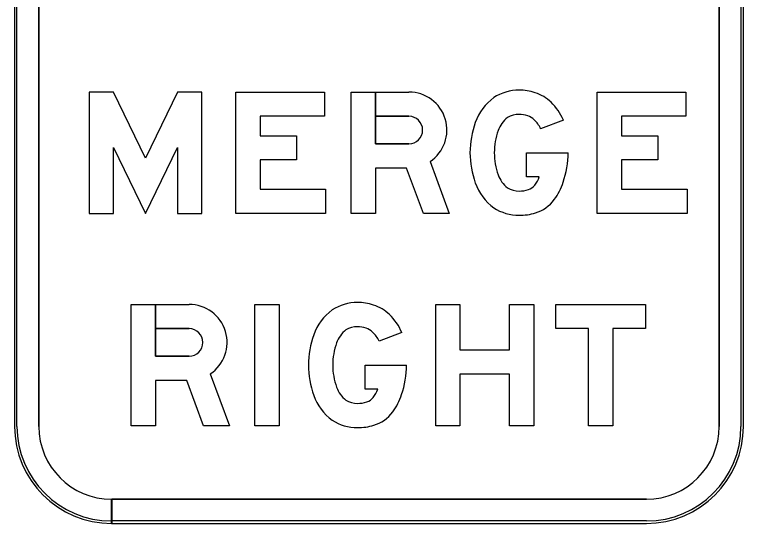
# Model space of a CAD drawing. Extents: x 1806251 to 1809821, y 414895 to 422886.
# Drawn here: x 1809677.295 to 1809677.896, y 415291.901 to 415292.32 of the extents above; entities that cross this region are included whole.
import ezdxf

# ---------------------------------------------------------------- set-up
doc = ezdxf.new("R2010")
doc.units = 0
for name, color, linetype in [('GSBWFILL', 7, 'Continuous'), ('GSCOLORFILL', 7, 'Continuous'), ('GSOUTLINE', 7, 'Continuous')]:
    doc.layers.add(name, color=color, linetype=linetype)

msp = doc.modelspace()

# ---------------------------------------------------------------- linework, layer by layer
at = {"layer": 'GSBWFILL'}
for p, q in [((1809677.29459, 415292.78057), (1809677.29459, 415291.98057)), ((1809677.31459, 415291.98057), (1809677.31459, 415292.78057)), ((1809677.87559, 415292.78057), (1809677.87559, 415291.98057)), ((1809677.89559, 415291.98057), (1809677.89559, 415292.78057)), ((1809677.37459, 415291.90057), (1809677.37459, 415291.92057)), ((1809677.81559, 415291.92057), (1809677.37479, 415291.92057)), ((1809677.37479, 415291.92057), (1809677.37479, 415291.90057)), ((1809677.37479, 415291.90057), (1809677.81559, 415291.90057))]:
    msp.add_line(p, q, dxfattribs=at)
for points in [[(1809677.42907, 415292.21043), (1809677.42907, 415292.15607), (1809677.44907, 415292.15607), (1809677.44907, 415292.25607), (1809677.42907, 415292.25607), (1809677.40257, 415292.20171), (1809677.37607, 415292.25607), (1809677.35607, 415292.25607), (1809677.35607, 415292.15607), (1809677.37607, 415292.15607), (1809677.37607, 415292.21043), (1809677.40257, 415292.15607)], [(1809677.55007, 415292.25607), (1809677.55007, 415292.23607), (1809677.49707, 415292.23607), (1809677.49707, 415292.22007), (1809677.52707, 415292.22007), (1809677.52707, 415292.20007), (1809677.49707, 415292.20007), (1809677.49707, 415292.17607), (1809677.55107, 415292.17607), (1809677.55107, 415292.15607), (1809677.47707, 415292.15607), (1809677.47707, 415292.25607)], [(1809677.84807, 415292.25607), (1809677.84807, 415292.23607), (1809677.79507, 415292.23607), (1809677.79507, 415292.22007), (1809677.82507, 415292.22007), (1809677.82507, 415292.20007), (1809677.79507, 415292.20007), (1809677.79507, 415292.17607), (1809677.84907, 415292.17607), (1809677.84907, 415292.15607), (1809677.77507, 415292.15607), (1809677.77507, 415292.25607)], [(1809677.49283, 415292.08107), (1809677.51283, 415292.08107), (1809677.51283, 415291.98107), (1809677.49283, 415291.98107)], [(1809677.72283, 415291.98107), (1809677.70283, 415291.98107), (1809677.70283, 415292.02349), (1809677.66183, 415292.02349), (1809677.66183, 415291.98107), (1809677.64183, 415291.98107), (1809677.64183, 415292.08107), (1809677.66183, 415292.08107), (1809677.66183, 415292.04349), (1809677.70283, 415292.04349), (1809677.70283, 415292.08107), (1809677.72283, 415292.08107)], [(1809677.78783, 415291.98107), (1809677.76783, 415291.98107), (1809677.76783, 415292.06107), (1809677.74083, 415292.06107), (1809677.74083, 415292.08107), (1809677.81483, 415292.08107), (1809677.81483, 415292.06107), (1809677.78783, 415292.06107)]]:
    msp.add_lwpolyline(points, close=True, dxfattribs=at)
for points in [[(1809677.6372, 415292.19874), (1809677.65307, 415292.15607), (1809677.63173, 415292.15607), (1809677.61783, 415292.19345), (1809677.59207, 415292.19345), (1809677.59207, 415292.15607), (1809677.57207, 415292.15607), (1809677.57207, 415292.25607), (1809677.59207, 415292.25607), (1809677.59207, 415292.21345)], [(1809677.61979, 415292.23607), (1809677.59207, 415292.23607), (1809677.59207, 415292.25607), (1809677.61979, 415292.25607)], [(1809677.7471, 415292.2329), (1809677.72839, 415292.22578)], [(1809677.59207, 415292.21345), (1809677.61979, 415292.21345)], [(1809677.72726, 415292.18607), (1809677.71685, 415292.18607), (1809677.71685, 415292.20607), (1809677.75107, 415292.20607)], [(1809677.45596, 415292.02374), (1809677.47183, 415291.98107), (1809677.45049, 415291.98107), (1809677.43659, 415292.01845), (1809677.41083, 415292.01845), (1809677.41083, 415291.98107), (1809677.39083, 415291.98107), (1809677.39083, 415292.08107), (1809677.41083, 415292.08107), (1809677.41083, 415292.03845)], [(1809677.43855, 415292.06107), (1809677.41084, 415292.06107), (1809677.41084, 415292.08107), (1809677.43855, 415292.08107)], [(1809677.61386, 415292.0579), (1809677.59515, 415292.05078)], [(1809677.41083, 415292.03845), (1809677.43855, 415292.03845)], [(1809677.59402, 415292.01107), (1809677.58362, 415292.01107), (1809677.58362, 415292.03107), (1809677.61783, 415292.03107)]]:
    msp.add_lwpolyline(points, dxfattribs=at)
for centre, radius, start, end in [((1809677.71056, 415292.21935), 0.0383, 89.98627, 122.95453), ((1809677.71057, 415292.21466), 0.04298, 71.94855, 90), ((1809677.61979, 415292.22476), 0.03131, 303.78362, 90), ((1809677.71554, 415292.2164), 0.04356, 126.34437, 160.35909), ((1809677.71335, 415292.2232), 0.034, 45.98452, 71.94855), ((1809677.7059, 415292.21549), 0.04473, 22.91332, 45.98452), ((1809677.61979, 415292.22476), 0.01131, 270, 90), ((1809677.71554, 415292.2164), 0.02356, 127.82884, 160.35909), ((1809677.71056, 415292.21934), 0.01831, 89.97877, 121.15072), ((1809677.71057, 415292.21466), 0.02298, 71.94855, 90), ((1809677.71335, 415292.2232), 0.014, 45.98452, 71.94855), ((1809677.7059, 415292.21549), 0.02473, 24.58025, 45.98452), ((1809677.74911, 415292.20488), 0.07905, 160.67639, 179.13666), ((1809677.74465, 415292.20605), 0.05446, 160.40012, 179.9827), ((1809677.74911, 415292.20726), 0.07905, 180.86334, 199.32361), ((1809677.74464, 415292.2061), 0.05445, 180.03239, 199.61497), ((1809677.67789, 415292.20607), 0.07318, 340.60547, 360), ((1809677.71552, 415292.19574), 0.02354, 199.65565, 232.1859), ((1809677.7018, 415292.19561), 0.02719, 323.28216, 339.46031), ((1809677.71554, 415292.19575), 0.04356, 199.64091, 233.65563), ((1809677.71531, 415292.18554), 0.01034, 286.83804, 323.28216), ((1809677.7018, 415292.19561), 0.04719, 323.28216, 342.94659), ((1809677.71056, 415292.1928), 0.0183, 238.84178, 270.01373), ((1809677.71057, 415292.20122), 0.02672, 269.99487, 286.83291), ((1809677.71531, 415292.18554), 0.03034, 286.83804, 323.28216), ((1809677.71056, 415292.1928), 0.0383, 237.04547, 270.01373), ((1809677.71057, 415292.2012), 0.0467, 270, 286.83804), ((1809677.37459, 415291.98057), 0.08, 180, 270), ((1809677.37459, 415291.98057), 0.06, 180, 270), ((1809677.81559, 415291.98057), 0.08, 270, 0), ((1809677.81559, 415291.98057), 0.06, 270, 0)]:
    msp.add_arc(centre, radius, start, end, dxfattribs=at)
for centre, major_axis, start_param, end_param in [((1809677.57732, 415292.04435), (0, 0.0383), 6.282946, 6.85835), ((1809677.57733, 415292.03966), (0, 0.04298), 5.968128, 6.283185), ((1809677.43855, 415292.04976), (0, 0.03131), 3.731228, 6.283185), ((1809677.5823, 415292.0414), (0, 0.04356), 0.634329, 1.227998), ((1809677.58011, 415292.0482), (0, 0.034), 5.51497, 5.968128), ((1809677.57266, 415292.04049), (0, 0.04473), 5.112302, 5.51497), ((1809677.43855, 415292.04976), (0, 0.01131), 3.141593, 6.283185), ((1809677.5823, 415292.0414), (0, 0.02356), 0.660238, 1.227998), ((1809677.57732, 415292.04434), (0, 0.01831), 6.282815, 6.826868), ((1809677.57733, 415292.03966), (0, 0.02298), 5.968128, 6.283185), ((1809677.58011, 415292.0482), (0, 0.014), 5.51497, 5.968128), ((1809677.57266, 415292.04049), (0, 0.02473), 5.141395, 5.51497), ((1809677.61587, 415292.02988), (0, 0.07905), 1.233536, 1.555728), ((1809677.61142, 415292.03105), (0, 0.05446), 1.228714, 1.570494), ((1809677.61587, 415292.03226), (0, 0.07905), 1.585865, 1.908057), ((1809677.6114, 415292.0311), (0, 0.05445), 1.571362, 1.913142), ((1809677.54466, 415292.03107), (0, 0.07318), 4.373891, 4.712389), ((1809677.58229, 415292.02074), (0, 0.02354), 1.913852, 2.481612), ((1809677.56857, 415292.02061), (0, 0.02719), 4.071542, 4.353904), ((1809677.5823, 415292.02075), (0, 0.04356), 1.913595, 2.507264), ((1809677.58207, 415292.01054), (0, 0.01034), 3.435472, 4.071542), ((1809677.56857, 415292.02061), (0, 0.04719), 4.071542, 4.414751), ((1809677.57732, 415292.0178), (0, 0.0183), 2.597779, 3.141832), ((1809677.57733, 415292.02622), (0, 0.02672), 3.141503, 3.435382), ((1809677.58207, 415292.01054), (0, 0.03034), 3.435472, 4.071542), ((1809677.57732, 415292.0178), (0, 0.0383), 2.566428, 3.141832), ((1809677.57733, 415292.0262), (0, 0.0467), 3.141593, 3.435472)]:
    msp.add_ellipse(centre, major_axis=major_axis, ratio=0.999997, start_param=start_param, end_param=end_param, dxfattribs=at)
at = {"layer": 'GSCOLORFILL'}
for p, q in [((1809677.29459, 415292.78057), (1809677.29459, 415291.98057)), ((1809677.29459, 415292.78057), (1809677.29459, 415291.98057)), ((1809677.29459, 415292.78057), (1809677.29459, 415291.98057)), ((1809677.29659, 415291.98057), (1809677.29659, 415292.78057)), ((1809677.31459, 415291.98057), (1809677.31459, 415292.78057)), ((1809677.87559, 415292.78057), (1809677.87559, 415291.98057)), ((1809677.89359, 415292.78057), (1809677.89359, 415291.98057)), ((1809677.89559, 415291.98057), (1809677.89559, 415292.78057)), ((1809677.89559, 415291.98057), (1809677.89559, 415292.78057)), ((1809677.89559, 415291.98057), (1809677.89559, 415292.78057)), ((1809677.37459, 415291.90057), (1809677.37459, 415291.92057)), ((1809677.81559, 415291.92057), (1809677.37479, 415291.92057)), ((1809677.37479, 415291.92057), (1809677.37479, 415291.90057)), ((1809677.37459, 415291.90057), (1809677.37459, 415291.90257)), ((1809677.81559, 415291.90257), (1809677.37461, 415291.90257)), ((1809677.37461, 415291.90257), (1809677.37461, 415291.90057)), ((1809677.37459, 415291.90057), (1809677.81559, 415291.90057)), ((1809677.37461, 415291.90057), (1809677.81559, 415291.90057)), ((1809677.37479, 415291.90057), (1809677.81559, 415291.90057))]:
    msp.add_line(p, q, dxfattribs=at)
for points in [[(1809677.42907, 415292.21043), (1809677.42907, 415292.15607), (1809677.44907, 415292.15607), (1809677.44907, 415292.25607), (1809677.42907, 415292.25607), (1809677.40257, 415292.20171), (1809677.37607, 415292.25607), (1809677.35607, 415292.25607), (1809677.35607, 415292.15607), (1809677.37607, 415292.15607), (1809677.37607, 415292.21043), (1809677.40257, 415292.15607)], [(1809677.55007, 415292.25607), (1809677.55007, 415292.23607), (1809677.49707, 415292.23607), (1809677.49707, 415292.22007), (1809677.52707, 415292.22007), (1809677.52707, 415292.20007), (1809677.49707, 415292.20007), (1809677.49707, 415292.17607), (1809677.55107, 415292.17607), (1809677.55107, 415292.15607), (1809677.47707, 415292.15607), (1809677.47707, 415292.25607)], [(1809677.84807, 415292.25607), (1809677.84807, 415292.23607), (1809677.79507, 415292.23607), (1809677.79507, 415292.22007), (1809677.82507, 415292.22007), (1809677.82507, 415292.20007), (1809677.79507, 415292.20007), (1809677.79507, 415292.17607), (1809677.84907, 415292.17607), (1809677.84907, 415292.15607), (1809677.77507, 415292.15607), (1809677.77507, 415292.25607)], [(1809677.49283, 415292.08107), (1809677.51283, 415292.08107), (1809677.51283, 415291.98107), (1809677.49283, 415291.98107)], [(1809677.72283, 415291.98107), (1809677.70283, 415291.98107), (1809677.70283, 415292.02349), (1809677.66183, 415292.02349), (1809677.66183, 415291.98107), (1809677.64183, 415291.98107), (1809677.64183, 415292.08107), (1809677.66183, 415292.08107), (1809677.66183, 415292.04349), (1809677.70283, 415292.04349), (1809677.70283, 415292.08107), (1809677.72283, 415292.08107)], [(1809677.78783, 415291.98107), (1809677.76783, 415291.98107), (1809677.76783, 415292.06107), (1809677.74083, 415292.06107), (1809677.74083, 415292.08107), (1809677.81483, 415292.08107), (1809677.81483, 415292.06107), (1809677.78783, 415292.06107)]]:
    msp.add_lwpolyline(points, close=True, dxfattribs=at)
for points in [[(1809677.6372, 415292.19874), (1809677.65307, 415292.15607), (1809677.63173, 415292.15607), (1809677.61783, 415292.19345), (1809677.59207, 415292.19345), (1809677.59207, 415292.15607), (1809677.57207, 415292.15607), (1809677.57207, 415292.25607), (1809677.59207, 415292.25607), (1809677.59207, 415292.21345)], [(1809677.61979, 415292.23607), (1809677.59207, 415292.23607), (1809677.59207, 415292.25607), (1809677.61979, 415292.25607)], [(1809677.7471, 415292.2329), (1809677.72839, 415292.22578)], [(1809677.59207, 415292.21345), (1809677.61979, 415292.21345)], [(1809677.72726, 415292.18607), (1809677.71685, 415292.18607), (1809677.71685, 415292.20607), (1809677.75107, 415292.20607)], [(1809677.45596, 415292.02374), (1809677.47183, 415291.98107), (1809677.45049, 415291.98107), (1809677.43659, 415292.01845), (1809677.41083, 415292.01845), (1809677.41083, 415291.98107), (1809677.39083, 415291.98107), (1809677.39083, 415292.08107), (1809677.41083, 415292.08107), (1809677.41083, 415292.03845)], [(1809677.43855, 415292.06107), (1809677.41084, 415292.06107), (1809677.41084, 415292.08107), (1809677.43855, 415292.08107)], [(1809677.61386, 415292.0579), (1809677.59515, 415292.05078)], [(1809677.41083, 415292.03845), (1809677.43855, 415292.03845)], [(1809677.59402, 415292.01107), (1809677.58362, 415292.01107), (1809677.58362, 415292.03107), (1809677.61783, 415292.03107)]]:
    msp.add_lwpolyline(points, dxfattribs=at)
for centre, radius, start, end in [((1809677.71056, 415292.21935), 0.0383, 89.98627, 122.95453), ((1809677.71057, 415292.21466), 0.04298, 71.94855, 90), ((1809677.61979, 415292.22476), 0.03131, 303.78362, 90), ((1809677.71554, 415292.2164), 0.04356, 126.34437, 160.35909), ((1809677.71335, 415292.2232), 0.034, 45.98452, 71.94855), ((1809677.7059, 415292.21549), 0.04473, 22.91332, 45.98452), ((1809677.61979, 415292.22476), 0.01131, 270, 90), ((1809677.71554, 415292.2164), 0.02356, 127.82884, 160.35909), ((1809677.71056, 415292.21934), 0.01831, 89.97877, 121.15072), ((1809677.71057, 415292.21466), 0.02298, 71.94855, 90), ((1809677.71335, 415292.2232), 0.014, 45.98452, 71.94855), ((1809677.7059, 415292.21549), 0.02473, 24.58025, 45.98452), ((1809677.74911, 415292.20488), 0.07905, 160.67639, 179.13666), ((1809677.74465, 415292.20605), 0.05446, 160.40012, 179.9827), ((1809677.74911, 415292.20726), 0.07905, 180.86334, 199.32361), ((1809677.74464, 415292.2061), 0.05445, 180.03239, 199.61497), ((1809677.67789, 415292.20607), 0.07318, 340.60547, 0), ((1809677.71552, 415292.19574), 0.02354, 199.65565, 232.1859), ((1809677.7018, 415292.19561), 0.02719, 323.28216, 339.46031), ((1809677.71554, 415292.19575), 0.04356, 199.64091, 233.65563), ((1809677.71531, 415292.18554), 0.01034, 286.83804, 323.28216), ((1809677.7018, 415292.19561), 0.04719, 323.28216, 342.94659), ((1809677.71056, 415292.1928), 0.0183, 238.84178, 270.01373), ((1809677.71057, 415292.20122), 0.02672, 269.99487, 286.83291), ((1809677.71531, 415292.18554), 0.03034, 286.83804, 323.28216), ((1809677.71056, 415292.1928), 0.0383, 237.04547, 270.01373), ((1809677.71057, 415292.2012), 0.0467, 270, 286.83804), ((1809677.37459, 415291.98057), 0.08, 180, 270), ((1809677.37459, 415291.98057), 0.08, 180, 270), ((1809677.37459, 415291.98057), 0.08, 180, 270), ((1809677.37459, 415291.98057), 0.078, 180, 270), ((1809677.37459, 415291.98057), 0.06, 180, 270), ((1809677.81559, 415291.98057), 0.08, 270, 0), ((1809677.81559, 415291.98057), 0.08, 270, 0), ((1809677.81559, 415291.98057), 0.06, 270, 0), ((1809677.81559, 415291.98057), 0.08, 270, 0), ((1809677.81559, 415291.98057), 0.078, 270, 0)]:
    msp.add_arc(centre, radius, start, end, dxfattribs=at)
for centre, major_axis, start_param, end_param in [((1809677.57732, 415292.04435), (0, 0.0383), 6.282946, 6.85835), ((1809677.57733, 415292.03966), (0, 0.04298), 5.968128, 6.283185), ((1809677.43855, 415292.04976), (0, 0.03131), 3.731228, 6.283185), ((1809677.5823, 415292.0414), (0, 0.04356), 0.634329, 1.227998), ((1809677.58011, 415292.0482), (0, 0.034), 5.51497, 5.968128), ((1809677.57266, 415292.04049), (0, 0.04473), 5.112302, 5.51497), ((1809677.43855, 415292.04976), (0, 0.01131), 3.141593, 6.283185), ((1809677.5823, 415292.0414), (0, 0.02356), 0.660238, 1.227998), ((1809677.57732, 415292.04434), (0, 0.01831), 6.282815, 6.826868), ((1809677.57733, 415292.03966), (0, 0.02298), 5.968128, 6.283185), ((1809677.58011, 415292.0482), (0, 0.014), 5.51497, 5.968128), ((1809677.57266, 415292.04049), (0, 0.02473), 5.141395, 5.51497), ((1809677.61587, 415292.02988), (0, 0.07905), 1.233536, 1.555728), ((1809677.61142, 415292.03105), (0, 0.05446), 1.228714, 1.570494), ((1809677.61587, 415292.03226), (0, 0.07905), 1.585865, 1.908057), ((1809677.6114, 415292.0311), (0, 0.05445), 1.571362, 1.913142), ((1809677.54466, 415292.03107), (0, 0.07318), 4.373891, 4.712389), ((1809677.58229, 415292.02074), (0, 0.02354), 1.913852, 2.481612), ((1809677.56857, 415292.02061), (0, 0.02719), 4.071542, 4.353904), ((1809677.5823, 415292.02075), (0, 0.04356), 1.913595, 2.507264), ((1809677.58207, 415292.01054), (0, 0.01034), 3.435472, 4.071542), ((1809677.56857, 415292.02061), (0, 0.04719), 4.071542, 4.414751), ((1809677.57732, 415292.0178), (0, 0.0183), 2.597779, 3.141832), ((1809677.57733, 415292.02622), (0, 0.02672), 3.141503, 3.435382), ((1809677.58207, 415292.01054), (0, 0.03034), 3.435472, 4.071542), ((1809677.57732, 415292.0178), (0, 0.0383), 2.566428, 3.141832), ((1809677.57733, 415292.0262), (0, 0.0467), 3.141593, 3.435472)]:
    msp.add_ellipse(centre, major_axis=major_axis, ratio=0.999997, start_param=start_param, end_param=end_param, dxfattribs=at)
at = {"layer": 'GSOUTLINE'}
for p, q in [((1809677.29459, 415292.78057), (1809677.29459, 415291.98057)), ((1809677.31459, 415292.78057), (1809677.31459, 415291.98057)), ((1809677.87559, 415291.98057), (1809677.87559, 415292.78057)), ((1809677.89559, 415291.98057), (1809677.89559, 415292.78057)), ((1809677.37459, 415291.92057), (1809677.81559, 415291.92057)), ((1809677.37459, 415291.90057), (1809677.81559, 415291.90057))]:
    msp.add_line(p, q, dxfattribs=at)
for points in [[(1809677.42907, 415292.21043), (1809677.42907, 415292.15607), (1809677.44907, 415292.15607), (1809677.44907, 415292.25607), (1809677.42907, 415292.25607), (1809677.40257, 415292.20171), (1809677.37607, 415292.25607), (1809677.35607, 415292.25607), (1809677.35607, 415292.15607), (1809677.37607, 415292.15607), (1809677.37607, 415292.21043), (1809677.40257, 415292.15607)], [(1809677.55007, 415292.25607), (1809677.55007, 415292.23607), (1809677.49707, 415292.23607), (1809677.49707, 415292.22007), (1809677.52707, 415292.22007), (1809677.52707, 415292.20007), (1809677.49707, 415292.20007), (1809677.49707, 415292.17607), (1809677.55107, 415292.17607), (1809677.55107, 415292.15607), (1809677.47707, 415292.15607), (1809677.47707, 415292.25607)], [(1809677.84807, 415292.25607), (1809677.84807, 415292.23607), (1809677.79507, 415292.23607), (1809677.79507, 415292.22007), (1809677.82507, 415292.22007), (1809677.82507, 415292.20007), (1809677.79507, 415292.20007), (1809677.79507, 415292.17607), (1809677.84907, 415292.17607), (1809677.84907, 415292.15607), (1809677.77507, 415292.15607), (1809677.77507, 415292.25607)], [(1809677.49283, 415292.08107), (1809677.51283, 415292.08107), (1809677.51283, 415291.98107), (1809677.49283, 415291.98107)], [(1809677.72283, 415291.98107), (1809677.70283, 415291.98107), (1809677.70283, 415292.02349), (1809677.66183, 415292.02349), (1809677.66183, 415291.98107), (1809677.64183, 415291.98107), (1809677.64183, 415292.08107), (1809677.66183, 415292.08107), (1809677.66183, 415292.04349), (1809677.70283, 415292.04349), (1809677.70283, 415292.08107), (1809677.72283, 415292.08107)], [(1809677.78783, 415291.98107), (1809677.76783, 415291.98107), (1809677.76783, 415292.06107), (1809677.74083, 415292.06107), (1809677.74083, 415292.08107), (1809677.81483, 415292.08107), (1809677.81483, 415292.06107), (1809677.78783, 415292.06107)]]:
    msp.add_lwpolyline(points, close=True, dxfattribs=at)
for points in [[(1809677.6372, 415292.19874), (1809677.65307, 415292.15607), (1809677.63173, 415292.15607), (1809677.61783, 415292.19345), (1809677.59207, 415292.19345), (1809677.59207, 415292.15607), (1809677.57207, 415292.15607), (1809677.57207, 415292.25607), (1809677.61979, 415292.25607)], [(1809677.61979, 415292.21345), (1809677.59207, 415292.21345), (1809677.59207, 415292.23607), (1809677.61979, 415292.23607)], [(1809677.7471, 415292.2329), (1809677.72839, 415292.22578)], [(1809677.72726, 415292.18607), (1809677.71685, 415292.18607), (1809677.71685, 415292.20607), (1809677.75107, 415292.20607)], [(1809677.45596, 415292.02374), (1809677.47183, 415291.98107), (1809677.45049, 415291.98107), (1809677.43659, 415292.01845), (1809677.41083, 415292.01845), (1809677.41083, 415291.98107), (1809677.39083, 415291.98107), (1809677.39083, 415292.08107), (1809677.43855, 415292.08107)], [(1809677.43855, 415292.03845), (1809677.41083, 415292.03845), (1809677.41083, 415292.06107), (1809677.43855, 415292.06107)], [(1809677.61386, 415292.0579), (1809677.59515, 415292.05078)], [(1809677.59402, 415292.01107), (1809677.58362, 415292.01107), (1809677.58362, 415292.03107), (1809677.61783, 415292.03107)]]:
    msp.add_lwpolyline(points, dxfattribs=at)
for centre, radius, start, end in [((1809677.71056, 415292.21935), 0.0383, 89.98627, 122.95453), ((1809677.71057, 415292.21466), 0.04298, 71.94855, 90), ((1809677.61979, 415292.22476), 0.03131, 303.78362, 90), ((1809677.71554, 415292.2164), 0.04356, 126.34437, 160.35909), ((1809677.71335, 415292.2232), 0.034, 45.98452, 71.94855), ((1809677.7059, 415292.21549), 0.04473, 22.91332, 45.98452), ((1809677.61979, 415292.22476), 0.01131, 270, 90), ((1809677.71554, 415292.2164), 0.02356, 127.82884, 160.35909), ((1809677.71056, 415292.21934), 0.01831, 89.97877, 121.15072), ((1809677.71057, 415292.21466), 0.02298, 71.94855, 90), ((1809677.71335, 415292.2232), 0.014, 45.98452, 71.94855), ((1809677.7059, 415292.21549), 0.02473, 24.58025, 45.98452), ((1809677.74911, 415292.20488), 0.07905, 160.67639, 179.13666), ((1809677.74465, 415292.20605), 0.05446, 160.40012, 179.9827), ((1809677.74911, 415292.20726), 0.07905, 180.86334, 199.32361), ((1809677.74464, 415292.2061), 0.05445, 180.03239, 199.61497), ((1809677.67789, 415292.20607), 0.07318, 340.60547, 360), ((1809677.71552, 415292.19574), 0.02354, 199.65565, 232.1859), ((1809677.7018, 415292.19561), 0.02719, 323.28216, 339.46031), ((1809677.71554, 415292.19575), 0.04356, 199.64091, 233.65563), ((1809677.71531, 415292.18554), 0.01034, 286.83804, 323.28216), ((1809677.7018, 415292.19561), 0.04719, 323.28216, 342.94659), ((1809677.71056, 415292.1928), 0.0183, 238.84178, 270.01373), ((1809677.71057, 415292.20122), 0.02672, 269.99487, 286.83291), ((1809677.71531, 415292.18554), 0.03034, 286.83804, 323.28216), ((1809677.71056, 415292.1928), 0.0383, 237.04547, 270.01373), ((1809677.71057, 415292.2012), 0.0467, 270, 286.83804), ((1809677.37459, 415291.98057), 0.08, 180, 270), ((1809677.37459, 415291.98057), 0.06, 180, 270), ((1809677.81559, 415291.98057), 0.08, 270, 0), ((1809677.81559, 415291.98057), 0.06, 270, 0)]:
    msp.add_arc(centre, radius, start, end, dxfattribs=at)
for centre, major_axis, start_param, end_param in [((1809677.57732, 415292.04435), (0, 0.0383), 6.282946, 6.85835), ((1809677.57733, 415292.03966), (0, 0.04298), 5.968128, 6.283185), ((1809677.43855, 415292.04976), (0, 0.03131), 3.731228, 6.283185), ((1809677.5823, 415292.0414), (0, 0.04356), 0.634329, 1.227998), ((1809677.58011, 415292.0482), (0, 0.034), 5.51497, 5.968128), ((1809677.57266, 415292.04049), (0, 0.04473), 5.112302, 5.51497), ((1809677.43855, 415292.04976), (0, 0.01131), 3.141593, 6.283185), ((1809677.5823, 415292.0414), (0, 0.02356), 0.660238, 1.227998), ((1809677.57732, 415292.04434), (0, 0.01831), 6.282815, 6.826868), ((1809677.57733, 415292.03966), (0, 0.02298), 5.968128, 6.283185), ((1809677.58011, 415292.0482), (0, 0.014), 5.51497, 5.968128), ((1809677.57266, 415292.04049), (0, 0.02473), 5.141395, 5.51497), ((1809677.61587, 415292.02988), (0, 0.07905), 1.233536, 1.555728), ((1809677.61142, 415292.03105), (0, 0.05446), 1.228714, 1.570494), ((1809677.61587, 415292.03226), (0, 0.07905), 1.585865, 1.908057), ((1809677.6114, 415292.0311), (0, 0.05445), 1.571362, 1.913142), ((1809677.54466, 415292.03107), (0, 0.07318), 4.373891, 4.712389), ((1809677.58229, 415292.02074), (0, 0.02354), 1.913852, 2.481612), ((1809677.56857, 415292.02061), (0, 0.02719), 4.071542, 4.353904), ((1809677.5823, 415292.02075), (0, 0.04356), 1.913595, 2.507264), ((1809677.58207, 415292.01054), (0, 0.01034), 3.435472, 4.071542), ((1809677.56857, 415292.02061), (0, 0.04719), 4.071542, 4.414751), ((1809677.57732, 415292.0178), (0, 0.0183), 2.597779, 3.141832), ((1809677.57733, 415292.02622), (0, 0.02672), 3.141503, 3.435382), ((1809677.58207, 415292.01054), (0, 0.03034), 3.435472, 4.071542), ((1809677.57732, 415292.0178), (0, 0.0383), 2.566428, 3.141832), ((1809677.57733, 415292.0262), (0, 0.0467), 3.141593, 3.435472)]:
    msp.add_ellipse(centre, major_axis=major_axis, ratio=0.999997, start_param=start_param, end_param=end_param, dxfattribs=at)

doc.saveas('drawing.dxf')
